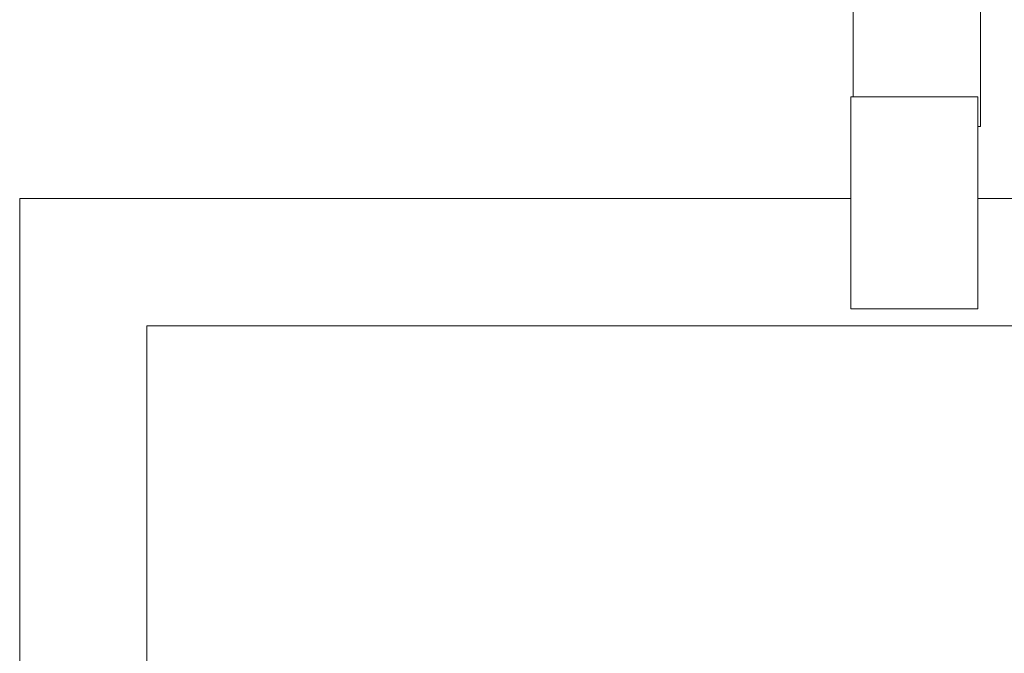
# Model space of a CAD drawing. Header units: millimetres. Extents: x 321 to 585, y -277 to 9.
# Tile 623 of 656: x 394.53 to 396.85, y -129.68 to -128.18. Entities that reach past the tile are written whole.
import ezdxf

# ---------------------------------------------------------------- set-up
doc = ezdxf.new("R2010")
doc.units = ezdxf.units.MM
doc.header["$MEASUREMENT"] = 0
doc.layers.add('IFC-Pilar-Contorno', color=83, linetype='Continuous', lineweight=5)
doc.layers.add('IFC-Viga-Contorno', color=66, linetype='Continuous', lineweight=5)

msp = doc.modelspace()

# ---------------------------------------------------------------- linework, layer by layer
at = {"layer": 'IFC-Pilar-Contorno', "color": 7, "lineweight": 5}
for p, q in [((396.4913, -128.4452), (396.4913, -128.3633)), ((396.4913, -128.3633), (396.5788, -128.3633)), ((396.5788, -128.3633), (396.7422, -128.3633)), ((396.7422, -128.3633), (396.7913, -128.3633)), ((396.7913, -128.6357), (396.7913, -128.3633)), ((396.4913, -128.7176), (396.4913, -128.4452)), ((396.7913, -128.7814), (396.7913, -128.6357)), ((396.4913, -128.8633), (396.4913, -128.7176)), ((396.7913, -128.8633), (396.7913, -128.7814)), ((396.4913, -128.8633), (396.5405, -128.8633)), ((396.5405, -128.8633), (396.7039, -128.8633)), ((396.7039, -128.8633), (396.7913, -128.8633))]:
    msp.add_line(p, q, dxfattribs=at)
at = {"layer": 'IFC-Viga-Contorno', "color": 7, "lineweight": 5}
for p, q in [((396.7975, -128.4338), (396.7975, -124.1838)), ((396.4975, -128.3633), (396.4975, -127.4836)), ((396.4975, -128.3633), (396.7913, -128.3633)), ((396.7913, -128.4338), (396.7975, -128.4338)), ((394.5319, -132.1638), (394.5319, -128.6034)), ((394.5319, -128.6034), (396.4913, -128.6034)), ((396.7913, -128.6034), (401.0313, -128.6034)), ((396.7913, -128.8633), (396.7913, -128.6034)), ((394.8319, -132.1638), (394.8319, -128.9034)), ((394.8319, -128.9034), (401.0313, -128.9034))]:
    msp.add_line(p, q, dxfattribs=at)

doc.saveas('drawing.dxf')
